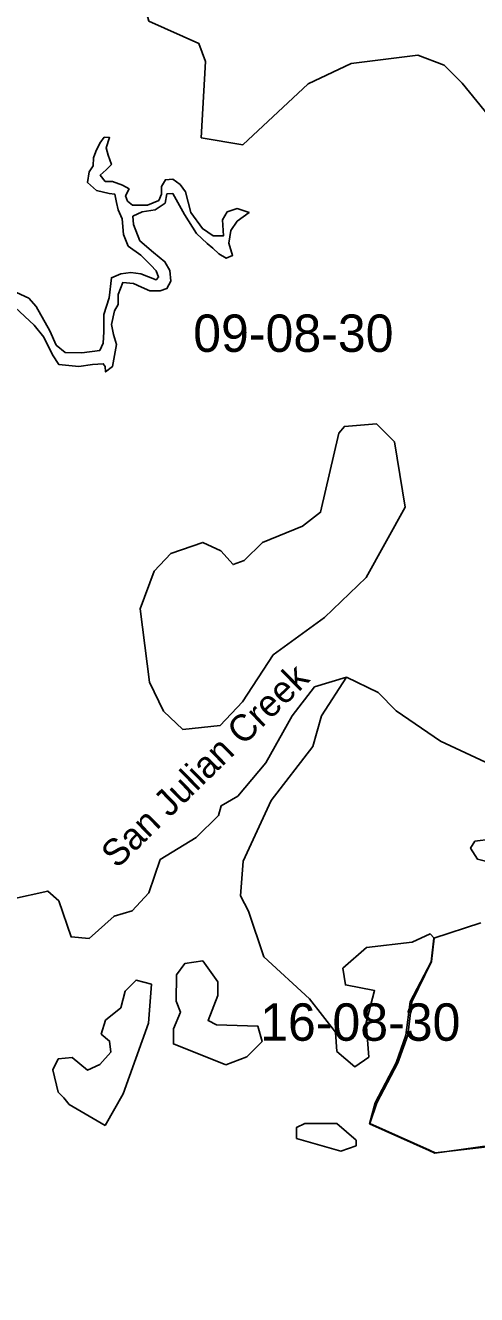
# Model space of a CAD drawing. Extents: x 418523 to 616617, y 1878279 to 2196743.
# Drawn here: x 565385 to 568098, y 1989941 to 1997576 of the extents above; entities that cross this region are included whole.
import ezdxf

# ---------------------------------------------------------------- set-up
doc = ezdxf.new("R2010")
doc.units = 0
for name, color, linetype in [('Level 2', 7, 'Continuous'), ('Level 41', 7, 'Continuous'), ('Level 5', 7, 'Continuous'), ('Level 7', 7, 'Continuous'), ('Level 8', 7, 'Continuous')]:
    doc.layers.add(name, color=color, linetype=linetype)

msp = doc.modelspace()

# ---------------------------------------------------------------- linework, layer by layer
at = {"layer": 'Level 5'}
for points in [[(566315.217, 1996618.533), (566271.217, 1996650.642), (566227.449, 1996647.84), (566204.2, 1996606.804), (566204.085, 1996559.893), (566186.552, 1996521.751), (566119.259, 1996495.371), (566028.567, 1996495.229), (565999.134, 1996518.939), (565987.479, 1996550.97), (566008.193, 1996592.376), (565969.879, 1996615.744), (565908.411, 1996636.26), (565864.651, 1996636.367), (565835.571, 1996674.623), (565870.533, 1996706.902), (565902.639, 1996739.189), (565882.164, 1996794.878), (565870.539, 1996838.91), (565890.985, 1996900.681), (565858.965, 1996903.669), (565832.558, 1996868.096), (565808.969, 1996818.333), (565794.607, 1996780.184), (565791.63, 1996730.371), (565768.078, 1996695.154), (565759.357, 1996630.445), (565811.881, 1996583.403), (565887.944, 1996565.761), (565923.128, 1996559.855), (565931.885, 1996510.013), (565943.509, 1996465.981), (565967.164, 1996413.193), (565975.811, 1996318.986), (566002.276, 1996248.734), (566078.246, 1996192.908), (566139.622, 1996134.209), (566171.88, 1996098.856), (566186.374, 1996060.636), (566171.751, 1996046.125), (566078.289, 1996081.266), (566019.645, 1996090.137), (565958.104, 1996081.197), (565902.552, 1996058.059), (565887.986, 1995937.361), (565855.714, 1995837.799), (565855.77, 1995731.975), (565852.749, 1995664.342), (565832.347, 1995620.389), (565724.174, 1995605.746), (565624.608, 1995608.901), (565569.221, 1995653.04), (565531.06, 1995738.23), (565449.289, 1995884.986), (565405.334, 1995934.915), (565332.167, 1995970.007)], [(565323.381, 1995879.116), (565437.28, 1995773.372), (565496.082, 1995699.768), (565548.463, 1995594.179), (565586.69, 1995535.536), (565706.53, 1995523.603), (565788.375, 1995535.401), (565852.764, 1995541.061), (565864.455, 1995523.577), (565867.547, 1995491.205), (565908.534, 1995523.47), (565932.009, 1995655.783), (565914.4, 1995717.284), (565902.494, 1995775.862), (565920.138, 1995858.369), (565943.698, 1995896.495), (565943.532, 1995957.953), (565970.024, 1996028.438), (566034.384, 1996022.461), (566084.12, 1996001.973), (566133.85, 1995978.578), (566195.052, 1995978.428), (566236.313, 1995993.236), (566259.569, 1996037.181), (566253.703, 1996101.927), (566224.341, 1996154.73), (566154.395, 1996210.54), (566072.436, 1996280.927), (566034.304, 1996377.754), (566031.573, 1996427.945), (566087.13, 1996453.992), (566166.119, 1996465.798), (566224.569, 1996507.113), (566236.12, 1996562.723), (566271.326, 1996565.546), (566341.416, 1996439.186), (566414.705, 1996324.818), (566478.929, 1996263.203), (566511.209, 1996236.577), (566549.177, 1996201.574), (566593.191, 1996174.919), (566631.287, 1996192.646), (566607.683, 1996266.162), (566619.602, 1996342.501), (566657.474, 1996398.047), (566730.537, 1996450.964), (566657.659, 1996474.415), (566598.944, 1996453.83), (566569.655, 1996406.99), (566575.444, 1996309.879), (566514.242, 1996310.028), (566449.659, 1996354.189), (566379.498, 1996451.093), (566347.454, 1996574.451), (566315.217, 1996618.533)], [(567315.679, 1993654.797), (567123.785, 1993597.063), (566989.815, 1993422.428), (566830.506, 1993139.509), (566663.166, 1992939.962), (566562.934, 1992881.93), (566546.065, 1992823.648), (566412.254, 1992690.684), (566195.082, 1992558.028), (566127.744, 1992358.152)], [(566677.877, 1992339.709), (566695.234, 1992548.054), (566863.141, 1992914.335), (567114.271, 1993238.636), (567164.879, 1993421.87), (567315.679, 1993654.797)], [(569024.013, 1993449.195), (568914.994, 1993249.488), (568864.445, 1993091.254), (568887.567, 1992507.611), (568837.317, 1992432.749), (568745.525, 1992408.037), (568595.989, 1992566.919), (568237.391, 1992526.413), (568104.107, 1992560.182), (568062.654, 1992627.003), (568087.794, 1992668.585), (568479.773, 1992717.361), (568546.753, 1992808.834), (568546.982, 1992883.866), (568422.396, 1993017.637), (567881.319, 1993269.496), (567615.169, 1993453.746), (567507.125, 1993562.477), (567315.679, 1993654.797)], [(566127.744, 1992358.152), (566027.343, 1992250.109), (565918.871, 1992217.116), (565768.4, 1992084.231), (565660.057, 1992092.891), (565585.712, 1992309.895), (565519.219, 1992368.445), (565302.314, 1992319.151), (565169.219, 1992411.271), (565035.876, 1992420.03), (564893.894, 1992337.126), (564784.836, 1992129.08), (564800.333, 1991770.552), (564858.197, 1991611.999), (564874.28, 1991436.866), (565132.389, 1991327.676), (565090.279, 1991194.432)], [(567815.031, 1990810.469), (567457.09, 1990969.998), (567499.159, 1991094.911), (567624.988, 1991336.278), (567683.896, 1991502.803), (567709.533, 1991702.818), (567827.021, 1991944.175), (567844.149, 1992085.828), (567819.239, 1992110.938), (567710.707, 1992061.276), (567435.51, 1992028.811), (567293.359, 1991904.227), (567309.712, 1991804.125), (567484.676, 1991770.226), (567434.039, 1991578.651), (567450.023, 1991370.176), (567366.502, 1991312.085), (567258.418, 1991404.146), (567250.445, 1991520.888), (567092.708, 1991721.481), (566818.417, 1991972.452), (566727.599, 1992247.847), (566677.877, 1992339.709)], [(565615.244, 1991126.038), (565581.992, 1991159.478), (565549.069, 1991292.961), (565582.649, 1991359.553), (565666.04, 1991367.624), (565757.484, 1991292.303), (565832.635, 1991325.385), (565899.555, 1991400.218), (565891.454, 1991466.909), (565841.562, 1991508.76), (565866.831, 1991592.051), (565958.762, 1991666.785), (565984.101, 1991766.727), (566034.281, 1991816.579), (566051.021, 1991833.22), (566142.624, 1991807.92), (566125.198, 1991574.535), (565973.771, 1991149.873), (565864.782, 1990958.497)], [(565864.782, 1990958.497), (565648.455, 1991084.227), (565615.244, 1991126.038)], [(567373.3, 1990836.914), (567373.399, 1990870.255), (567257.015, 1990970.656), (567065.28, 1990971.273), (567015.16, 1990946.431), (567014.971, 1990879.74)], [(567014.971, 1990879.74), (567281.469, 1990803.861), (567373.3, 1990836.914)], [(568927.792, 1989473.052), (568712.25, 1989848.878), (568679.237, 1989949.011), (568314.299, 1990525.399), (568306.714, 1990758.844), (568265.291, 1990842.336), (567848.313, 1990793.699), (567815.031, 1990810.469)]]:
    msp.add_lwpolyline(points, dxfattribs=at)
msp.add_lwpolyline([(566591.253, 1991322.935), (566274.864, 1991448.994), (566275.152, 1991540.696), (566317.161, 1991640.598), (566292.379, 1991707.39), (566292.866, 1991865.783), (566343.116, 1991932.306), (566451.519, 1991948.627), (566542.833, 1991823.286), (566542.564, 1991739.924), (566483.726, 1991590.06), (566533.678, 1991564.89), (566783.734, 1991555.732), (566808.456, 1991463.971), (566716.455, 1991372.567), (566591.253, 1991322.935)], close=True, dxfattribs=at)
at = {"layer": 'Level 7'}
msp.add_lwpolyline([(565966.408, 1999186.206), (565882.648, 1999069.763), (565873.204, 1998728.005), (565931.138, 1998594.422), (565996.884, 1998302.426), (566012.669, 1998027.291), (566128.01, 1997601.752), (566427.689, 1997467.413), (566469.013, 1997358.911), (566442.51, 1996900.481), (566692.467, 1996857.982), (567085.479, 1997223.536), (567344.304, 1997347.732), (567744.612, 1997396.448), (567902.807, 1997337.599), (568010.821, 1997228.867), (568276.534, 1996902.903), (568351.138, 1996769.251), (568448.992, 1996093.687), (568565.377, 1995993.286)], dxfattribs=at)
msp.add_lwpolyline([(566556.156, 1993365.471), (566689.996, 1993506.766), (566874.316, 1993789.615), (567183.479, 1994013.684), (567434.351, 1994254.622), (567669.139, 1994679.025), (567603.72, 1995071.063), (567495.676, 1995179.765), (567303.901, 1995163.711), (567270.431, 1995122.161), (567160.527, 1994647.348), (567051.856, 1994564.305), (566809.812, 1994465.059), (566701.082, 1994357.046), (566634.29, 1994332.264), (566559.557, 1994415.855), (566451.344, 1994466.235), (566259.38, 1994400.161), (566158.989, 1994292.117), (566074.902, 1994067.301), (566131.821, 1993625.271), (566214.626, 1993449.949), (566330.981, 1993341.187), (566556.156, 1993365.471)], close=True, dxfattribs=at)
at = {"layer": 'Level 8'}
msp.add_lwpolyline([(568263.761, 1990850.176), (567846.753, 1990793.169), (567812.751, 1990809.169), (567454.74, 1990969.168), (567488.739, 1991094.171), (567614.737, 1991335.178), (567673.735, 1991502.183), (567698.733, 1991702.187), (567824.731, 1991943.195), (567841.729, 1992085.198), (568124.734, 1992178.204)], dxfattribs=at)

# ---------------------------------------------------------------- texts
at = {"layer": 'Level 2'}
for s, p in [('09-08-30', (566394.233, 1995611.999)), ('16-08-30', (566796.517, 1991468.25))]:
    msp.add_text(s, height=225, dxfattribs=at).set_placement(p)
at = {"layer": 'Level 41'}
msp.add_text('San Julian Creek', height=159.99916, rotation=44.2744472, dxfattribs=at).set_placement((565936.224, 1992499.587))

doc.saveas('drawing.dxf')
